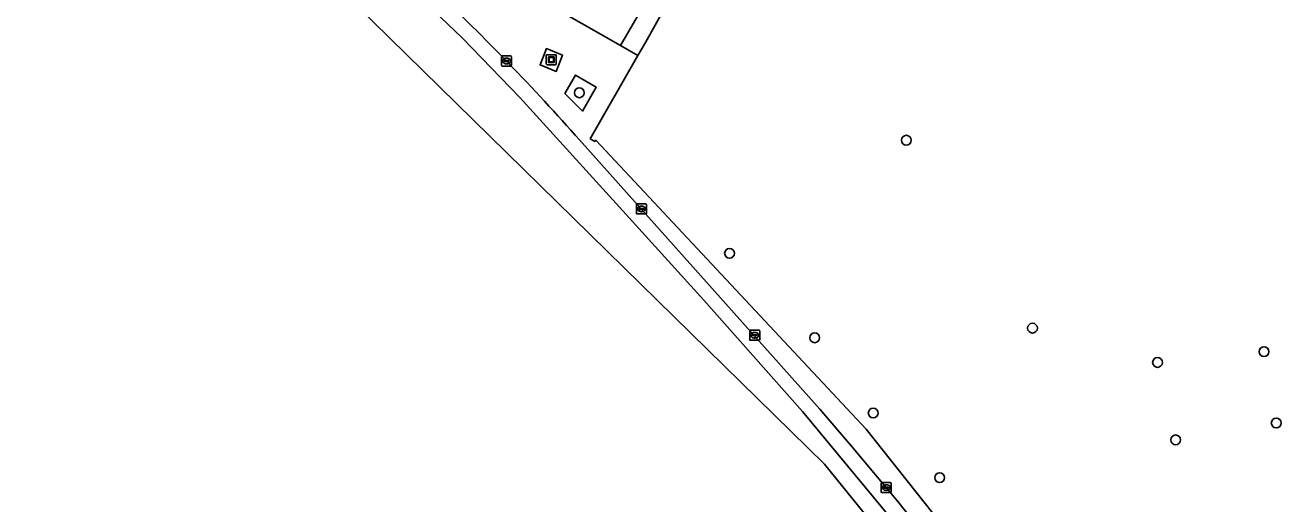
# Model space of a CAD drawing. Extents: x 160663 to 161506, y 382245 to 383291.
# Drawn here: x 161032.7 to 161158.3, y 382698.8 to 382746.5 of the extents above; entities that cross this region are included whole.
import ezdxf

# ---------------------------------------------------------------- set-up
doc = ezdxf.new("R2010")
doc.units = 0
for name, color, linetype in [('IMGEO_Boom', 7, 'Continuous'), ('IMGEO_Erf', 7, 'Continuous'), ('IMGEO_Groenvoorziening', 7, 'Continuous'), ('IMGEO_Kolk', 7, 'Continuous'), ('IMGEO_Kunstobject', 7, 'Continuous'), ('IMGEO_Parkeervlak_open', 7, 'Continuous'), ('IMGEO_Rijbaan_lokaal_gesloten', 7, 'Continuous'), ('IMGEO_Terreindeel_gesloten', 7, 'Continuous'), ('IMGEO_Voetpad_open', 7, 'Continuous')]:
    doc.layers.add(name, color=color, linetype=linetype)

msp = doc.modelspace()

# ---------------------------------------------------------------- linework, layer by layer
at = {"layer": 'IMGEO_Boom'}
for centre in [(161087.93, 382739.77), (161120.55, 382735.04), (161102.91, 382723.76), (161133.13, 382716.3), (161111.41, 382715.34), (161156.23, 382713.95), (161145.6, 382712.88), (161117.24, 382707.83), (161157.44, 382706.84), (161147.41, 382705.16), (161123.87, 382701.39)]:
    msp.add_circle(centre, 0.489, dxfattribs=at)
at = {"layer": 'IMGEO_Erf'}
msp.add_lwpolyline([(161171.32, 382862.17), (161150.03, 382870.15), (161140.32, 382841.38), (161140.03, 382841.48), (161127.2, 382804.91), (161127.97, 382804.39), (161097.43, 382750), (161094.52, 382744.8), (161093.76, 382743.49), (161089.01, 382735.18), (161089.47, 382734.92), (161089.57, 382735.03), (161116.54, 382706.21), (161128.19, 382691.57), (161128.64, 382691.01), (161157.19, 382653.57), (161161.72, 382652.75)], dxfattribs=at)
at = {"layer": 'IMGEO_Groenvoorziening'}
msp.add_lwpolyline([(161087.55, 382741.53), (161086.49, 382739.71), (161088.24, 382737.94), (161089.62, 382740.32)], close=True, dxfattribs=at)
at = {"layer": 'IMGEO_Kolk'}
for p, q in [((161080.17, 382742.52), (161080.17, 382743.37)), ((161080.24, 382743.44), (161081.1, 382743.44)), ((161081.1, 382742.44), (161080.24, 382742.44)), ((161080.43, 382742.94), (161080.43, 382742.95)), ((161080.47, 382742.99), (161080.87, 382742.99)), ((161080.87, 382742.9), (161080.47, 382742.9)), ((161080.66, 382743.22), (161080.68, 382743.22)), ((161080.68, 382742.66), (161080.66, 382742.66)), ((161080.91, 382742.95), (161080.91, 382742.94)), ((161081.17, 382743.37), (161081.17, 382742.52)), ((161093.69, 382728.69), (161094.55, 382728.69)), ((161093.62, 382727.76), (161093.62, 382728.61)), ((161094.55, 382727.69), (161093.69, 382727.69)), ((161093.88, 382728.18), (161093.88, 382728.19)), ((161093.92, 382728.23), (161094.32, 382728.23)), ((161094.32, 382728.14), (161093.92, 382728.14)), ((161094.11, 382728.47), (161094.13, 382728.47)), ((161094.13, 382727.91), (161094.11, 382727.91)), ((161094.36, 382728.19), (161094.36, 382728.18)), ((161094.62, 382728.61), (161094.62, 382727.76)), ((161104.99, 382716.09), (161105.85, 382716.09)), ((161104.92, 382715.16), (161104.92, 382716.02)), ((161105.85, 382715.09), (161104.99, 382715.09)), ((161105.18, 382715.58), (161105.18, 382715.6)), ((161105.22, 382715.63), (161105.62, 382715.63)), ((161105.61, 382715.55), (161105.22, 382715.55)), ((161105.43, 382715.31), (161105.4, 382715.31)), ((161105.41, 382715.87), (161105.43, 382715.87)), ((161105.66, 382715.6), (161105.66, 382715.58)), ((161105.92, 382716.02), (161105.92, 382715.16)), ((161118.04, 382699.97), (161118.04, 382700.82)), ((161118.11, 382700.9), (161118.97, 382700.9)), ((161118.97, 382699.9), (161118.11, 382699.9)), ((161118.3, 382700.39), (161118.3, 382700.4)), ((161118.34, 382700.44), (161118.74, 382700.44)), ((161118.74, 382700.35), (161118.34, 382700.35)), ((161118.55, 382700.12), (161118.52, 382700.12)), ((161118.53, 382700.68), (161118.55, 382700.68)), ((161118.78, 382700.4), (161118.78, 382700.39)), ((161119.04, 382700.82), (161119.04, 382699.97))]:
    msp.add_line(p, q, dxfattribs=at)
for points in [[(161080.17, 382742.52), (161080.17, 382743.37)], [(161080.24, 382743.44), (161081.1, 382743.44)], [(161081.1, 382742.44), (161080.24, 382742.44)], [(161081.17, 382743.37), (161081.17, 382742.52)], [(161093.69, 382728.69), (161094.55, 382728.69)], [(161093.62, 382727.76), (161093.62, 382728.61)], [(161094.55, 382727.69), (161093.69, 382727.69)], [(161094.62, 382728.61), (161094.62, 382727.76)], [(161104.99, 382716.09), (161105.85, 382716.09)], [(161104.92, 382715.16), (161104.92, 382716.02)], [(161105.85, 382715.09), (161104.99, 382715.09)], [(161105.92, 382716.02), (161105.92, 382715.16)], [(161118.04, 382699.97), (161118.04, 382700.82)], [(161118.11, 382700.9), (161118.97, 382700.9)], [(161118.97, 382699.9), (161118.11, 382699.9)], [(161119.04, 382700.82), (161119.04, 382699.97)]]:
    msp.add_lwpolyline(points, dxfattribs=at)
for centre, radius, start, end in [((161080.25, 382743.37), 0.0765, 91.552, 178.448), ((161080.25, 382743.37), 0.0765, 91.552, 178.448), ((161080.25, 382742.52), 0.0765, 181.552, 268.448), ((161080.25, 382742.52), 0.0765, 181.552, 268.448), ((161080.47, 382742.95), 0.0403, 85.8775, 175.7526), ((161080.47, 382742.94), 0.0366, 178.938, 274.7102), ((161080.87, 382742.95), 0.0386, 1.7309, 96.639), ((161080.87, 382742.94), 0.043, 264.8664, 352.4533), ((161081.09, 382743.37), 0.0765, 1.552, 88.448), ((161081.09, 382743.37), 0.0765, 1.552, 88.448), ((161081.09, 382742.52), 0.0765, 271.552, 358.448), ((161081.09, 382742.52), 0.0765, 271.552, 358.448), ((161093.7, 382728.61), 0.0765, 91.552, 178.448), ((161093.7, 382728.61), 0.0765, 91.552, 178.448), ((161094.54, 382728.61), 0.0765, 1.552, 88.448), ((161094.54, 382728.61), 0.0765, 1.552, 88.448), ((161093.7, 382727.76), 0.0765, 181.552, 268.448), ((161093.7, 382727.76), 0.0765, 181.552, 268.448), ((161093.92, 382728.19), 0.0403, 85.8775, 175.7526), ((161093.92, 382728.18), 0.0366, 178.938, 274.7102), ((161094.32, 382728.19), 0.0386, 1.7309, 96.639), ((161094.32, 382728.19), 0.043, 264.8664, 352.4533), ((161094.54, 382727.76), 0.0765, 271.552, 358.448), ((161094.54, 382727.76), 0.0765, 271.552, 358.448), ((161104.99, 382716.02), 0.0765, 91.552, 178.448), ((161104.99, 382716.02), 0.0765, 91.552, 178.448), ((161105.84, 382716.02), 0.0765, 1.552, 88.448), ((161105.84, 382716.02), 0.0765, 1.552, 88.448), ((161104.99, 382715.17), 0.0765, 181.552, 268.448), ((161104.99, 382715.17), 0.0765, 181.552, 268.448), ((161105.22, 382715.59), 0.0403, 85.8775, 175.7526), ((161105.21, 382715.58), 0.0366, 178.938, 274.7102), ((161105.62, 382715.59), 0.043, 264.8664, 352.4533), ((161105.62, 382715.6), 0.0386, 1.7309, 96.639), ((161105.84, 382715.17), 0.0765, 271.552, 358.448), ((161105.84, 382715.17), 0.0765, 271.552, 358.448), ((161118.12, 382700.82), 0.0765, 91.552, 178.448), ((161118.12, 382700.82), 0.0765, 91.552, 178.448), ((161118.12, 382699.97), 0.0765, 181.552, 268.448), ((161118.12, 382699.97), 0.0765, 181.552, 268.448), ((161118.34, 382700.4), 0.0403, 85.8775, 175.7526), ((161118.33, 382700.39), 0.0366, 178.938, 274.7102), ((161118.74, 382700.4), 0.0386, 1.7309, 96.639), ((161118.74, 382700.4), 0.043, 264.8664, 352.4533), ((161118.96, 382700.82), 0.0765, 1.552, 88.448), ((161118.96, 382700.82), 0.0765, 1.552, 88.448), ((161118.96, 382699.97), 0.0765, 271.552, 358.448), ((161118.96, 382699.97), 0.0765, 271.552, 358.448)]:
    msp.add_arc(centre, radius, start, end, dxfattribs=at)
for centre, major_axis, ratio, start_param, end_param in [((161080.66, 382742.94), (-0.387, 0.002), 0.722429, 4.712389, 7.853982), ((161080.68, 382742.94), (-0.39, 0.002), 0.717154, 1.570796, 4.712389), ((161094.11, 382728.19), (-0.387, 0.002), 0.722429, 4.712389, 7.853982), ((161094.13, 382728.19), (-0.39, 0.002), 0.717154, 1.570796, 4.712389), ((161105.41, 382715.59), (-0.387, 0.002), 0.722429, 4.712389, 7.853982), ((161105.43, 382715.59), (-0.39, 0.002), 0.717154, 1.570796, 4.712389), ((161118.53, 382700.4), (-0.387, 0.002), 0.722429, 4.712389, 7.853982), ((161118.55, 382700.4), (-0.39, 0.002), 0.717154, 1.570796, 4.712389)]:
    msp.add_ellipse(centre, major_axis=major_axis, ratio=ratio, start_param=start_param, end_param=end_param, dxfattribs=at)
at = {"layer": 'IMGEO_Kunstobject'}
for p, q in [((161084.63, 382743.49), (161084.63, 382742.65)), ((161084.63, 382743.49), (161084.63, 382742.65)), ((161085.54, 382743.57), (161084.7, 382743.57)), ((161085.54, 382743.57), (161084.7, 382743.57)), ((161084.71, 382742.57), (161085.55, 382742.57)), ((161084.71, 382742.57), (161085.55, 382742.57)), ((161084.84, 382742.84), (161084.84, 382743.31)), ((161084.89, 382743.36), (161085.37, 382743.36)), ((161085.37, 382742.79), (161084.89, 382742.79)), ((161084.92, 382743.26), (161084.92, 382742.89)), ((161085.32, 382743.28), (161084.94, 382743.28)), ((161084.94, 382742.87), (161085.32, 382742.87)), ((161085.34, 382742.89), (161085.34, 382743.26)), ((161085.42, 382743.31), (161085.42, 382742.84)), ((161085.63, 382742.66), (161085.63, 382743.5)), ((161085.63, 382742.66), (161085.63, 382743.5))]:
    msp.add_line(p, q, dxfattribs=at)
for centre, radius, start, end in [((161084.71, 382743.49), 0.0779, 92.4484, 184.2845), ((161084.71, 382743.49), 0.0779, 92.4484, 184.2845), ((161084.71, 382742.65), 0.0779, 182.4484, 274.2845), ((161084.71, 382742.65), 0.0779, 182.4484, 274.2845), ((161084.89, 382743.31), 0.05, 90, 180), ((161084.89, 382742.84), 0.05, 180, 270), ((161084.94, 382743.26), 0.02, 90, 180), ((161084.94, 382742.89), 0.02, 180, 270), ((161085.32, 382743.26), 0.02, 360, 90), ((161085.32, 382742.89), 0.02, 270, 0), ((161085.37, 382743.31), 0.05, 360, 90), ((161085.37, 382742.84), 0.05, 270, 0), ((161085.55, 382743.49), 0.0779, 2.4484, 94.2845), ((161085.55, 382743.49), 0.0779, 2.4484, 94.2845), ((161085.55, 382742.65), 0.0779, 272.4484, 4.2845), ((161085.55, 382742.65), 0.0779, 272.4484, 4.2845)]:
    msp.add_arc(centre, radius, start, end, dxfattribs=at)
at = {"layer": 'IMGEO_Parkeervlak_open'}
msp.add_lwpolyline([(161069.73, 382760.09), (161068.52, 382758.52), (161070.22, 382756.87), (161079.6, 382751.6), (161082.39, 382750), (161092.04, 382744.47), (161094.54, 382748.78), (161071.27, 382761.99)], close=True, dxfattribs=at)
at = {"layer": 'IMGEO_Rijbaan_lokaal_gesloten'}
for points in [[(160950.32, 382840.12), (160974.42, 382818.72), (160980, 382813.77), (161009.57, 382791.25), (161065.68, 382748.49), (161112.37, 382702.72), (161124.11, 382688.25), (161124.88, 382688.88), (161125.43, 382689.32), (161119.96, 382696.2), (161110.18, 382707.99), (161100.35, 382719.08), (161091.92, 382728.36), (161081.99, 382739.31), (161076.26, 382745.23), (161069.7, 382751.52), (161061.87, 382758.6), (161056.47, 382763.17), (161050.27, 382767.64), (161037.55, 382776.35), (161008.95, 382796.1), (160997.47, 382804.08)], [(160997.47, 382804.08), (161008.95, 382796.1), (161037.55, 382776.35), (161050.27, 382767.64), (161056.47, 382763.17), (161061.87, 382758.6), (161069.7, 382751.52), (161076.26, 382745.23), (161081.99, 382739.31), (161091.92, 382728.36), (161100.35, 382719.08), (161110.18, 382707.99), (161119.96, 382696.2), (161125.43, 382689.32), (161126.62, 382690.29), (161119.69, 382699.02)], [(161119.69, 382699.02), (161115.09, 382704.52), (161111.93, 382708.21), (161087.95, 382735.07)]]:
    msp.add_lwpolyline(points, dxfattribs=at)
msp.add_arc((160915.07, 382582.23), 230.75, 41.4793, 46.6413, dxfattribs=at)
at = {"layer": 'IMGEO_Terreindeel_gesloten'}
msp.add_lwpolyline([(161086.25, 382743.52), (161084.65, 382744.17), (161084.02, 382742.57), (161085.63, 382741.9)], close=True, dxfattribs=at)
at = {"layer": 'IMGEO_Voetpad_open'}
for points in [[(161116.54, 382706.21), (161089.57, 382735.03), (161089.47, 382734.92), (161089.01, 382735.18), (161093.76, 382743.49), (161092.04, 382744.47), (161082.39, 382750), (161079.6, 382751.6), (161070.22, 382756.87), (161068.52, 382758.52), (161064.52, 382761.86)], [(161094.54, 382748.78), (161092.04, 382744.47), (161093.76, 382743.49), (161094.52, 382744.8), (161097.43, 382750)], [(161087.95, 382735.07), (161111.93, 382708.21), (161115.09, 382704.52), (161119.69, 382699.02), (161126.62, 382690.29), (161128.19, 382691.57), (161116.54, 382706.21)]]:
    msp.add_lwpolyline(points, dxfattribs=at)
for points in [[(161085.63, 382741.9), (161084.02, 382742.57), (161084.65, 382744.17), (161086.25, 382743.52)], [(161088.24, 382737.94), (161086.49, 382739.71), (161087.55, 382741.53), (161089.62, 382740.32)]]:
    msp.add_lwpolyline(points, close=True, dxfattribs=at)
msp.add_arc((160915.07, 382582.23), 230.75, 41.4793, 46.6413, dxfattribs=at)

doc.saveas('drawing.dxf')
